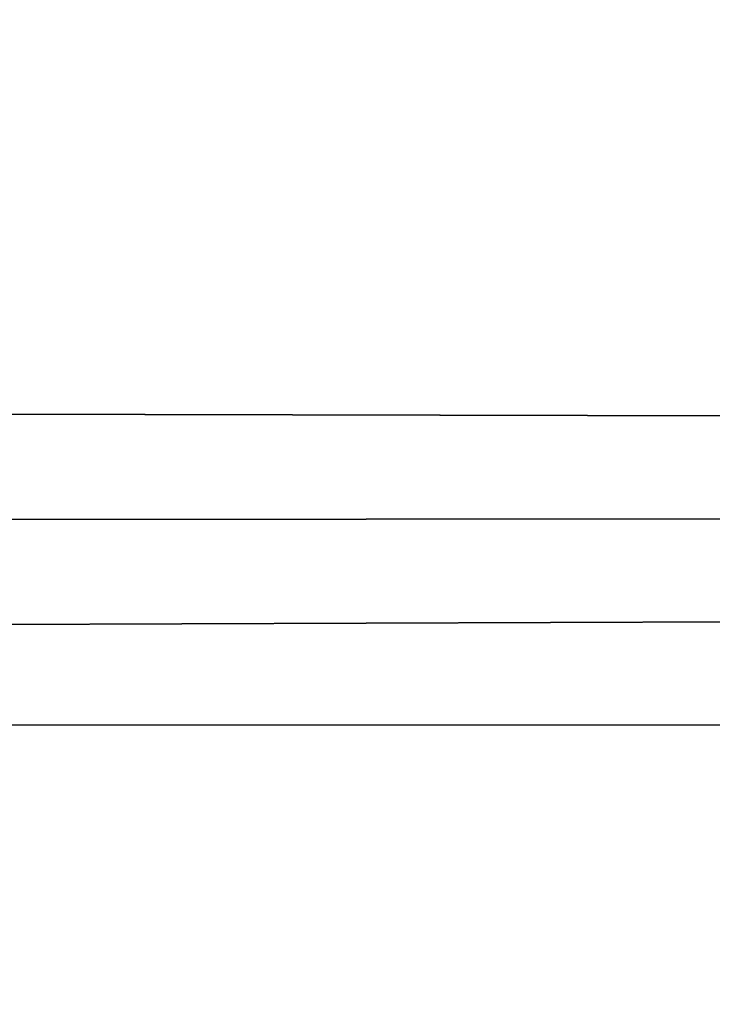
# Model space of a CAD drawing. Header units: millimetres. Extents: x -184 to 165, y -135 to 242.
# Tile 376 of 656: x -36.495 to -36.28, y -93.541 to -93.235. Entities that reach past the tile are written whole.
import ezdxf

# ---------------------------------------------------------------- set-up
doc = ezdxf.new("R2010")
doc.units = ezdxf.units.MM
doc.header["$LTSCALE"] = 41.718519
doc.layers.add('384', color=7, linetype='CONTINUOUS')
doc.layers.add('386', color=7, linetype='CONTINUOUS')

msp = doc.modelspace()

# ---------------------------------------------------------------- linework, layer by layer
at = {"layer": '384', "linetype": 'CONTINUOUS'}
for points in [[(-25.43953, -93.01831, 60), (-171.84418, -93.3848, 60), (-172.15275, -92.86065, 60), (-25.43953, -93.01831, 60)], [(-25.43953, -93.01831, 60), (-25.70038, -93.45978, 60), (-171.84418, -93.3848, 60), (-25.43953, -93.01831, 60)], [(-25.70038, -93.45978, 60), (-25.96387, -93.89965, 60), (-171.84418, -93.3848, 60), (-25.70038, -93.45978, 60)], [(-25.96387, -93.89965, 60), (-171.5322, -93.90617, 60), (-171.84418, -93.3848, 60), (-25.96387, -93.89965, 60)]]:
    msp.add_3dface(points, dxfattribs=at)
at = {"layer": '386', "linetype": 'CONTINUOUS'}
for points in [[(-172.06047, -93.01831, 63), (-25.65582, -93.3848, 63), (-25.34725, -92.86065, 63), (-172.06047, -93.01831, 63)], [(-172.06047, -93.01831, 63), (-171.79962, -93.45978, 63), (-25.65582, -93.3848, 63), (-172.06047, -93.01831, 63)], [(-171.79962, -93.45978, 63), (-171.53613, -93.89965, 63), (-25.65582, -93.3848, 63), (-171.79962, -93.45978, 63)], [(-171.53613, -93.89965, 63), (-25.9678, -93.90617, 63), (-25.65582, -93.3848, 63), (-171.53613, -93.89965, 63)]]:
    msp.add_3dface(points, dxfattribs=at)

doc.saveas('drawing.dxf')
